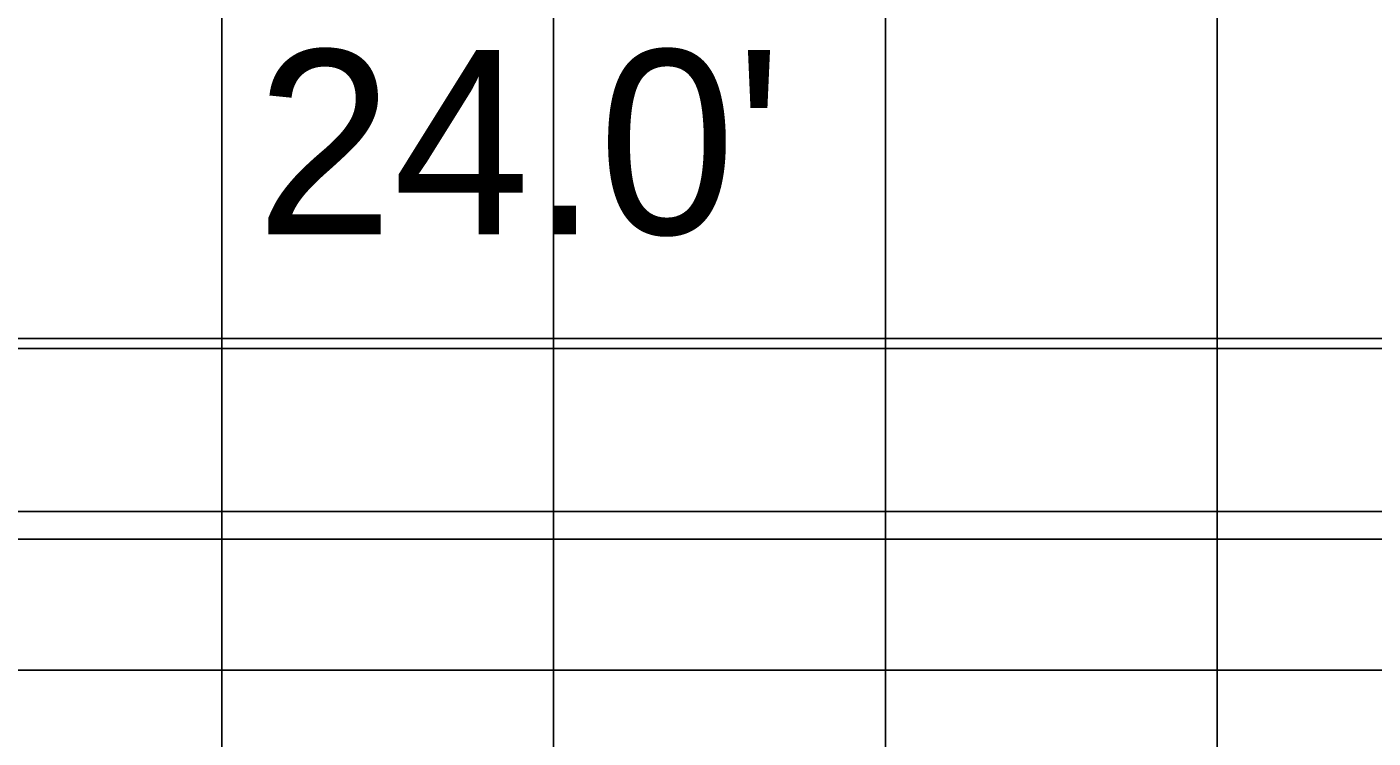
# Model space of a CAD drawing. Extents: x 1797809 to 2198143, y 249608 to 1237864.
# Drawn here: x 2195127.68 to 2195135.8, y 1237307.7 to 1237311.98 of the extents above; entities that cross this region are included whole.
import ezdxf

# ---------------------------------------------------------------- set-up
doc = ezdxf.new("R2010")
doc.units = 0
for name, color, linetype in [('GSCOLORFILL', 7, 'Continuous'), ('GSDIMS', 7, 'Continuous'), ('GSSHT', 7, 'Continuous'), ('Level 55', 7, 'Continuous')]:
    doc.layers.add(name, color=color, linetype=linetype)

msp = doc.modelspace()

# ---------------------------------------------------------------- linework, layer by layer
at = {"layer": 'GSCOLORFILL'}
for p, q in [((2195142.2241, 1237309.0621), (2195120.2461, 1237309.0621)), ((2195120.2461, 1237308.8956), (2195142.2241, 1237308.8956))]:
    msp.add_line(p, q, dxfattribs=at)
at = {"layer": 'GSDIMS'}
msp.add_line((2195119.2454, 1237310.0457), (2195143.2231, 1237310.0457), dxfattribs=at)
at = {"layer": 'GSSHT'}
for p, q in [((2195128.8603, 1237258.1062), (2195128.8603, 1237318.1062)), ((2195130.8603, 1237258.1062), (2195130.8603, 1237318.1062)), ((2195132.8603, 1237258.1062), (2195132.8603, 1237318.1062)), ((2195134.8603, 1237258.1062), (2195134.8603, 1237318.1062)), ((2195042.8603, 1237310.1062), (2195172.8603, 1237310.1062)), ((2195042.8603, 1237308.1062), (2195172.8603, 1237308.1062))]:
    msp.add_line(p, q, dxfattribs=at)

# ---------------------------------------------------------------- texts
at = {"layer": 'Level 55'}
msp.add_text("24.0'", height=1.11046, dxfattribs=at).set_placement((2195129.0661, 1237310.7339))

doc.saveas('drawing.dxf')
